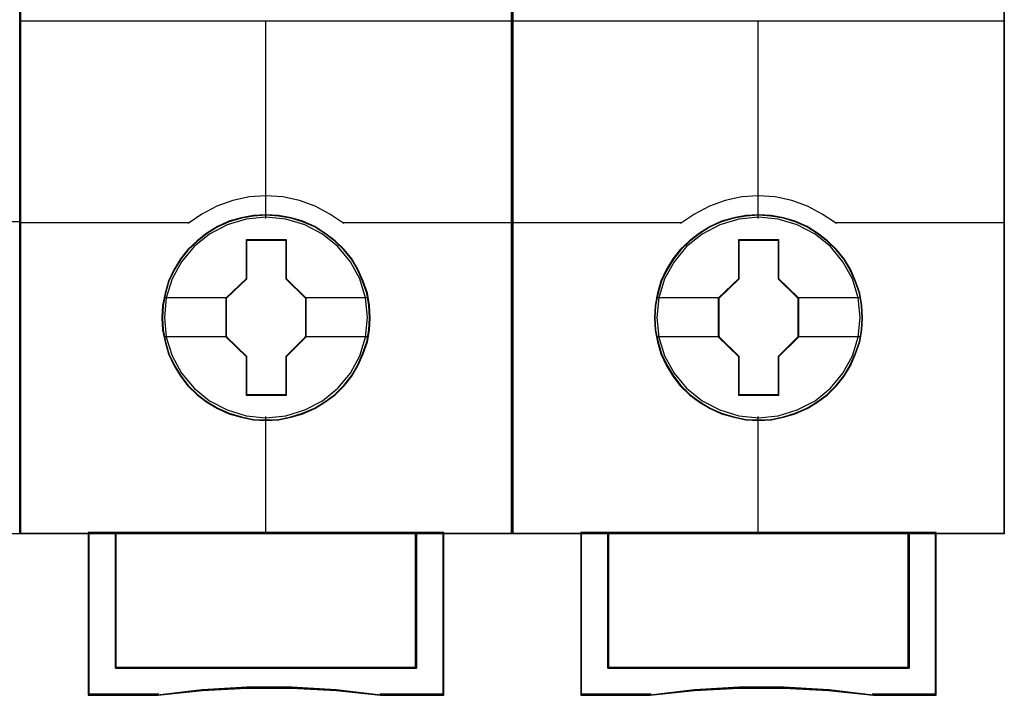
# Model space of a CAD drawing. Header units: millimetres. Extents: x -1290 to 1795, y -4192 to -1311.
# Tile 891 of 1056: x 1442.83 to 1450.02, y -2264.61 to -2259.67. Entities that reach past the tile are written whole.
import ezdxf

# ---------------------------------------------------------------- set-up
doc = ezdxf.new("R2010")
doc.units = ezdxf.units.MM
doc.layers.add('45', color=7, linetype='Continuous')
doc.layers.add('Aparatura', color=7, linetype='Continuous', lineweight=13)

# ---------------------------------------------------------------- blocks, each defined once
blk = doc.blocks.new('*U276')
at = {"layer": '45', "color": 7}
blk.add_lwpolyline([(540.381716, -233.620833), (468.360898, -233.620833), (468.360898, -315.649396), (540.381716, -315.649396), (540.381716, -233.620833)], close=True, dxfattribs=at)
at = {"layer": '45', "color": 139}
blk.add_lwpolyline([(540.381716, -233.620833), (468.360898, -233.620833), (468.360898, -315.649396), (540.381716, -315.649396), (540.381716, -233.620833)], close=True, dxfattribs=at)
blk.add_lwpolyline([(534.16574, -304.248061), (540.381716, -304.248061)], dxfattribs=at)
blk = doc.blocks.new('*U279')
at = {"layer": '45', "color": 7}
for points in [[(135.643266, -383.712671), (117.670287, -383.712671), (117.670287, -465.443183), (135.643266, -465.443183), (135.643266, -383.712671)], [(135.623572, -383.730625), (117.68819, -383.730625), (117.68819, -465.425228), (135.623572, -465.425228), (135.623572, -383.730625)], [(130.454931, -457.559264), (130.432622, -457.107867), (130.360119, -456.65647), (130.203958, -456.221588), (130.025489, -455.808725), (129.791248, -455.412376), (129.506812, -455.065571), (129.177759, -454.74629), (128.809666, -454.465544), (128.435996, -454.223331), (128.000977, -454.036166), (127.571535, -453.909555), (127.114207, -453.826982), (126.656879, -453.799458), (126.199551, -453.826982), (125.753378, -453.909555), (125.301627, -454.036166), (124.888917, -454.223331), (124.498515, -454.465544), (124.135999, -454.74629), (123.801369, -455.065571), (123.533665, -455.412376), (123.28827, -455.808725), (123.093069, -456.221588), (122.970371, -456.65647), (122.881136, -457.107867), (122.85325, -457.559264), (122.881136, -458.010661), (122.970371, -458.445544), (123.093069, -458.880426), (123.28827, -459.293289), (123.533665, -459.689638), (123.801369, -460.047452), (124.135999, -460.372238), (124.498515, -460.64748), (124.888917, -460.878683), (125.301627, -461.065848), (125.753378, -461.197964), (126.199551, -461.291546), (126.656879, -461.313566), (127.114207, -461.291546), (127.571535, -461.197964), (128.000977, -461.065848), (128.435996, -460.878683), (128.809666, -460.64748), (129.177759, -460.372238), (129.506812, -460.047452), (129.791248, -459.689638), (130.025489, -459.293289), (130.203958, -458.880426), (130.360119, -458.445544), (130.432622, -458.010661), (130.454931, -457.559264)], [(130.454931, -457.559264), (130.432622, -457.107867), (130.360119, -456.65647), (130.203958, -456.221588), (130.025489, -455.808725), (129.791248, -455.412376), (129.506812, -455.065571), (129.177759, -454.74629), (128.809666, -454.465544), (128.435996, -454.223331), (128.000977, -454.036166), (127.571535, -453.909555), (127.114207, -453.826982), (126.656879, -453.799458), (126.199551, -453.826982), (125.753378, -453.909555), (125.301627, -454.036166), (124.888917, -454.223331), (124.498515, -454.465544), (124.135999, -454.74629), (123.801369, -455.065571), (123.533665, -455.412376), (123.28827, -455.808725), (123.093069, -456.221588), (122.970371, -456.65647), (122.881136, -457.107867), (122.85325, -457.559264), (122.881136, -458.010661), (122.970371, -458.445544), (123.093069, -458.880426), (123.28827, -459.293289), (123.533665, -459.689638), (123.801369, -460.047452), (124.135999, -460.372238), (124.498515, -460.64748), (124.888917, -460.878683), (125.301627, -461.065848), (125.753378, -461.197964), (126.199551, -461.291546), (126.656879, -461.313566), (127.114207, -461.291546), (127.571535, -461.197964), (128.000977, -461.065848), (128.435996, -460.878683), (128.809666, -460.64748), (129.177759, -460.372238), (129.506812, -460.047452), (129.791248, -459.689638), (130.025489, -459.293289), (130.203958, -458.880426), (130.360119, -458.445544), (130.432622, -458.010661), (130.454931, -457.559264)], [(130.435237, -457.559251), (130.413039, -457.110011), (130.340894, -456.660772), (130.185506, -456.227967), (130.007919, -455.817077), (129.774837, -455.422623), (129.491808, -455.077475), (129.164382, -454.75972), (128.79811, -454.480315), (128.426288, -454.23926), (127.99342, -454.05299), (127.566102, -453.926983), (127.111036, -453.844805), (126.65597, -453.817413), (126.200904, -453.844805), (125.756938, -453.926983), (125.307421, -454.05299), (124.896752, -454.23926), (124.508281, -454.480315), (124.147558, -454.75972), (123.814583, -455.077475), (123.548203, -455.422623), (123.304021, -455.817077), (123.109786, -456.227967), (122.987695, -456.660772), (122.898902, -457.110011), (122.871154, -457.559251), (122.898902, -458.008491), (122.987695, -458.441295), (123.109786, -458.874099), (123.304021, -459.284989), (123.548203, -459.679444), (123.814583, -460.035548), (124.147558, -460.358782), (124.508281, -460.632708), (124.896752, -460.862807), (125.307421, -461.049077), (125.756938, -461.180562), (126.200904, -461.273697), (126.65597, -461.295611), (127.111036, -461.273697), (127.566102, -461.180562), (127.99342, -461.049077), (128.426288, -460.862807), (128.79811, -460.632708), (129.164382, -460.358782), (129.491808, -460.035548), (129.774837, -459.679444), (130.007919, -459.284989), (130.185506, -458.874099), (130.340894, -458.441295), (130.413039, -458.008491), (130.435237, -457.559251)], [(125.942623, -454.702587), (127.387799, -454.702587), (127.387799, -456.130993), (128.113198, -456.836923), (128.113198, -458.265328), (127.387799, -458.982288), (127.387799, -460.399664), (125.942623, -460.399664), (125.942623, -458.982288), (125.200354, -458.265328), (125.200354, -456.836923), (125.942623, -456.130993), (125.942623, -454.702587)], [(125.942623, -454.702587), (127.387799, -454.702587), (127.387799, -454.702587), (127.387799, -456.130993), (127.387799, -456.130993), (128.113198, -456.836923), (128.113198, -456.836923), (128.113198, -458.265328), (128.113198, -458.265328), (127.387799, -458.982288), (127.387799, -458.982288), (127.387799, -460.399664), (127.387799, -460.399664), (125.942623, -460.399664), (125.942623, -460.399664), (125.942623, -458.982288), (125.942623, -458.982288), (125.200354, -458.265328), (125.200354, -458.265328), (125.200354, -456.836923), (125.200354, -456.836923), (125.942623, -456.130993), (125.942623, -456.130993), (125.942623, -454.702587), (125.942623, -454.702587)], [(125.950946, -454.720542), (127.377468, -454.720542), (127.377468, -456.139944), (128.093504, -456.841424), (128.093504, -458.260826), (127.377468, -458.973267), (127.377468, -460.381709), (125.950946, -460.381709), (125.950946, -458.973267), (125.218257, -458.260826), (125.218257, -456.841424), (125.950946, -456.139944), (125.950946, -454.720542)], [(132.154872, -465.405478), (132.154872, -470.356083), (121.15689, -470.356083), (121.15689, -465.405478), (120.160616, -465.405478), (120.160616, -471.353922), (122.704177, -471.353922), (124.323819, -471.177509), (125.954593, -471.089302), (127.585366, -471.089302), (129.21614, -471.177509), (130.841347, -471.353922), (133.151146, -471.353922), (133.151146, -465.405478), (132.154872, -465.405478)], [(126.650312, -465.405478), (121.154241, -465.405478), (121.154241, -470.362814), (132.157521, -470.362814), (132.157521, -465.405478), (126.650312, -465.405478)], [(132.157521, -470.362814), (132.157521, -465.405478), (126.650312, -465.405478), (121.154241, -465.405478), (121.154241, -470.362814), (132.157521, -470.362814)]]:
    blk.add_lwpolyline(points, close=True, dxfattribs=at)
at = {"layer": '45', "color": 139}
for points in [[(135.643266, -383.712671), (117.670287, -383.712671), (117.670287, -465.443183), (135.643266, -465.443183), (135.643266, -383.712671)], [(130.365415, -457.548373), (130.292898, -456.827196), (130.086503, -456.144555), (129.740651, -455.511461), (129.283235, -454.955439), (128.719832, -454.504015), (128.072756, -454.162695), (127.375475, -453.953499), (126.650303, -453.887437), (125.930709, -453.953499), (125.239006, -454.162695), (124.59193, -454.504015), (124.028527, -454.955439), (123.571111, -455.511461), (123.225259, -456.144555), (123.013286, -456.827196), (122.946347, -457.548373), (123.013286, -458.264044), (123.225259, -458.95219), (123.571111, -459.579779), (124.028527, -460.135801), (124.59193, -460.59273), (125.239006, -460.928545), (125.930709, -461.143247), (126.650303, -461.214814), (127.375475, -461.143247), (128.072756, -460.928545), (128.719832, -460.59273), (129.283235, -460.135801), (129.740651, -459.579779), (130.086503, -458.95219), (130.292898, -458.264044), (130.365415, -457.548373)]]:
    blk.add_lwpolyline(points, close=True, dxfattribs=at)
for points in [[(117.670287, -446.707289), (135.643266, -446.707289)], [(126.630817, -446.707289), (126.630817, -453.930528)], [(129.500693, -454.122645), (128.986664, -453.770028), (128.450287, -453.479972), (127.874799, -453.275226), (127.265788, -453.144416), (126.651189, -453.104605), (126.047765, -453.144416), (125.438753, -453.275226), (124.863265, -453.479972), (124.315713, -453.770028), (123.81286, -454.122645)], [(117.670287, -454.08494), (123.850456, -454.08494)], [(129.461306, -454.08494), (135.643266, -454.08494)], [(126.630817, -461.171722), (126.630817, -465.443183)], [(120.160616, -465.405478), (120.160616, -471.353922)], [(121.154241, -465.405478), (121.154241, -470.362814)], [(132.119924, -470.362814), (132.119924, -465.405478)], [(133.111759, -465.405478), (133.111759, -471.353922)], [(121.154241, -470.323313), (132.157521, -470.323313)], [(130.8488, -471.353922), (129.220769, -471.152828), (127.587162, -471.052281), (125.953556, -471.052281), (124.319949, -471.152828), (122.697493, -471.353922)], [(122.73509, -471.316217), (120.160616, -471.316217)], [(133.151146, -471.316217), (130.809413, -471.316217)]]:
    blk.add_lwpolyline(points, dxfattribs=at)
at = {"layer": '45', "color": 7}
for points in [[(122.924863, -456.823056), (125.237951, -456.823056)], [(128.073811, -456.823056), (130.381528, -456.823056)], [(122.924863, -458.24149), (125.237951, -458.24149)], [(128.073811, -458.24149), (130.381528, -458.24149)]]:
    blk.add_lwpolyline(points, dxfattribs=at)
at = {"layer": '45', "color": 59}
for points in [[(132.154872, -465.405478), (132.154872, -470.356083), (121.15689, -470.356083), (121.15689, -465.405478), (120.160616, -465.405478), (120.160616, -471.353922), (122.704177, -471.353922), (124.323819, -471.177509), (125.954593, -471.089302), (127.585366, -471.089302), (129.21614, -471.177509), (130.841347, -471.353922), (133.151146, -471.353922), (133.151146, -465.405478), (132.154872, -465.405478)], [(132.139852, -465.423433), (132.139852, -470.344152), (121.1737, -470.344152), (121.1737, -465.423433), (120.180309, -465.423433), (120.180309, -471.335967), (122.716509, -471.335967), (124.331464, -471.160619), (125.957517, -471.072945), (127.583571, -471.072945), (129.209625, -471.160619), (130.830129, -471.335967), (133.133243, -471.335967), (133.133243, -465.423433), (132.139852, -465.423433)], [(126.650312, -465.405478), (121.154241, -465.405478), (121.154241, -470.362814), (132.157521, -470.362814), (132.157521, -465.405478), (126.650312, -465.405478)], [(132.157521, -470.362814), (132.157521, -465.405478), (126.650312, -465.405478), (121.154241, -465.405478), (121.154241, -470.362814), (132.157521, -470.362814)], [(126.650331, -465.423433), (121.172144, -465.423433), (121.172144, -470.344859), (132.139618, -470.344859), (132.139618, -465.423433), (126.650331, -465.423433)]]:
    blk.add_lwpolyline(points, close=True, dxfattribs=at)
at = {"layer": '45', "color": 140}
blk.add_lwpolyline([(132.139618, -470.344859), (132.139618, -465.423433), (126.650331, -465.423433), (121.172144, -465.423433), (121.172144, -470.344859), (132.139618, -470.344859)], close=True, dxfattribs=at)
blk = doc.blocks.new('*U280')
at = {"layer": '45', "color": 7}
for points in [[(153.628777, -383.712671), (135.655798, -383.712671), (135.655798, -465.443183), (153.628777, -465.443183), (153.628777, -383.712671)], [(148.440442, -457.559264), (148.418133, -457.107867), (148.34563, -456.65647), (148.189469, -456.221588), (148.011, -455.808725), (147.776759, -455.412376), (147.492323, -455.065571), (147.16327, -454.74629), (146.795177, -454.465544), (146.421507, -454.223331), (145.986488, -454.036166), (145.557046, -453.909555), (145.099718, -453.826982), (144.64239, -453.799458), (144.185062, -453.826982), (143.738889, -453.909555), (143.287138, -454.036166), (142.874428, -454.223331), (142.484026, -454.465544), (142.12151, -454.74629), (141.78688, -455.065571), (141.519176, -455.412376), (141.273781, -455.808725), (141.07858, -456.221588), (140.955882, -456.65647), (140.866647, -457.107867), (140.838762, -457.559264), (140.866647, -458.010661), (140.955882, -458.445544), (141.07858, -458.880426), (141.273781, -459.293289), (141.519176, -459.689638), (141.78688, -460.047452), (142.12151, -460.372238), (142.484026, -460.64748), (142.874428, -460.878683), (143.287138, -461.065848), (143.738889, -461.197964), (144.185062, -461.291546), (144.64239, -461.313566), (145.099718, -461.291546), (145.557046, -461.197964), (145.986488, -461.065848), (146.421507, -460.878683), (146.795177, -460.64748), (147.16327, -460.372238), (147.492323, -460.047452), (147.776759, -459.689638), (148.011, -459.293289), (148.189469, -458.880426), (148.34563, -458.445544), (148.418133, -458.010661), (148.440442, -457.559264)], [(148.440442, -457.559264), (148.418133, -457.107867), (148.34563, -456.65647), (148.189469, -456.221588), (148.011, -455.808725), (147.776759, -455.412376), (147.492323, -455.065571), (147.16327, -454.74629), (146.795177, -454.465544), (146.421507, -454.223331), (145.986488, -454.036166), (145.557046, -453.909555), (145.099718, -453.826982), (144.64239, -453.799458), (144.185062, -453.826982), (143.738889, -453.909555), (143.287138, -454.036166), (142.874428, -454.223331), (142.484026, -454.465544), (142.12151, -454.74629), (141.78688, -455.065571), (141.519176, -455.412376), (141.273781, -455.808725), (141.07858, -456.221588), (140.955882, -456.65647), (140.866647, -457.107867), (140.838762, -457.559264), (140.866647, -458.010661), (140.955882, -458.445544), (141.07858, -458.880426), (141.273781, -459.293289), (141.519176, -459.689638), (141.78688, -460.047452), (142.12151, -460.372238), (142.484026, -460.64748), (142.874428, -460.878683), (143.287138, -461.065848), (143.738889, -461.197964), (144.185062, -461.291546), (144.64239, -461.313566), (145.099718, -461.291546), (145.557046, -461.197964), (145.986488, -461.065848), (146.421507, -460.878683), (146.795177, -460.64748), (147.16327, -460.372238), (147.492323, -460.047452), (147.776759, -459.689638), (148.011, -459.293289), (148.189469, -458.880426), (148.34563, -458.445544), (148.418133, -458.010661), (148.440442, -457.559264)], [(148.422539, -457.559251), (148.400335, -457.110011), (148.328173, -456.660772), (148.172748, -456.227967), (147.99512, -455.817077), (147.761982, -455.422623), (147.478886, -455.077475), (147.151383, -454.75972), (146.785024, -454.480315), (146.413114, -454.23926), (145.980144, -454.05299), (145.552724, -453.926983), (145.097551, -453.844805), (144.642377, -453.817413), (144.187203, -453.844805), (143.743132, -453.926983), (143.293509, -454.05299), (142.882742, -454.23926), (142.49418, -454.480315), (142.133371, -454.75972), (141.800317, -455.077475), (141.533874, -455.422623), (141.289635, -455.817077), (141.095353, -456.227967), (140.973234, -456.660772), (140.884419, -457.110011), (140.856665, -457.559251), (140.884419, -458.008491), (140.973234, -458.441295), (141.095353, -458.874099), (141.289635, -459.284989), (141.533874, -459.679444), (141.800317, -460.035548), (142.133371, -460.358782), (142.49418, -460.632708), (142.882742, -460.862807), (143.293509, -461.049077), (143.743132, -461.180562), (144.187203, -461.273697), (144.642377, -461.295611), (145.097551, -461.273697), (145.552724, -461.180562), (145.980144, -461.049077), (146.413114, -460.862807), (146.785024, -460.632708), (147.151383, -460.358782), (147.478886, -460.035548), (147.761982, -459.679444), (147.99512, -459.284989), (148.172748, -458.874099), (148.328173, -458.441295), (148.400335, -458.008491), (148.422539, -457.559251)], [(143.928134, -454.702587), (145.37331, -454.702587), (145.37331, -456.130993), (146.098709, -456.836923), (146.098709, -458.265328), (145.37331, -458.982288), (145.37331, -460.399664), (143.928134, -460.399664), (143.928134, -458.982288), (143.185865, -458.265328), (143.185865, -456.836923), (143.928134, -456.130993), (143.928134, -454.702587)], [(143.928134, -454.702587), (145.37331, -454.702587), (145.37331, -454.702587), (145.37331, -456.130993), (145.37331, -456.130993), (146.098709, -456.836923), (146.098709, -456.836923), (146.098709, -458.265328), (146.098709, -458.265328), (145.37331, -458.982288), (145.37331, -458.982288), (145.37331, -460.399664), (145.37331, -460.399664), (143.928134, -460.399664), (143.928134, -460.399664), (143.928134, -458.982288), (143.928134, -458.982288), (143.185865, -458.265328), (143.185865, -458.265328), (143.185865, -456.836923), (143.185865, -456.836923), (143.928134, -456.130993), (143.928134, -456.130993), (143.928134, -454.702587), (143.928134, -454.702587)], [(143.936913, -454.720542), (145.364324, -454.720542), (145.364324, -456.139944), (146.080806, -456.841424), (146.080806, -458.260826), (145.364324, -458.973267), (145.364324, -460.381709), (143.936913, -460.381709), (143.936913, -458.973267), (143.203769, -458.260826), (143.203769, -456.841424), (143.936913, -456.139944), (143.936913, -454.720542)], [(150.14052, -465.405478), (150.14052, -470.356083), (139.144054, -470.356083), (139.144054, -465.405478), (138.147917, -465.405478), (138.147917, -471.353922), (140.691128, -471.353922), (142.310547, -471.177509), (143.941096, -471.089302), (145.571644, -471.089302), (147.202193, -471.177509), (148.827177, -471.353922), (151.136657, -471.353922), (151.136657, -465.405478), (150.14052, -465.405478)], [(144.637614, -465.405478), (139.141542, -465.405478), (139.141542, -470.362814), (150.144822, -470.362814), (150.144822, -465.405478), (144.637614, -465.405478)], [(150.144822, -470.362814), (150.144822, -465.405478), (144.637614, -465.405478), (139.141542, -465.405478), (139.141542, -470.362814), (150.144822, -470.362814)]]:
    blk.add_lwpolyline(points, close=True, dxfattribs=at)
at = {"layer": '45', "color": 139}
for points in [[(153.628777, -383.712671), (135.655798, -383.712671), (135.655798, -465.443183), (153.628777, -465.443183), (153.628777, -383.712671)], [(148.352716, -457.548373), (148.280199, -456.827196), (148.073804, -456.144555), (147.727953, -455.511461), (147.270536, -454.955439), (146.707134, -454.504015), (146.060057, -454.162695), (145.362776, -453.953499), (144.637604, -453.887437), (143.91801, -453.953499), (143.226308, -454.162695), (142.579231, -454.504015), (142.015828, -454.955439), (141.558412, -455.511461), (141.212561, -456.144555), (141.000587, -456.827196), (140.933648, -457.548373), (141.000587, -458.264044), (141.212561, -458.95219), (141.558412, -459.579779), (142.015828, -460.135801), (142.579231, -460.59273), (143.226308, -460.928545), (143.91801, -461.143247), (144.637604, -461.214814), (145.362776, -461.143247), (146.060057, -460.928545), (146.707134, -460.59273), (147.270536, -460.135801), (147.727953, -459.579779), (148.073804, -458.95219), (148.280199, -458.264044), (148.352716, -457.548373)]]:
    blk.add_lwpolyline(points, close=True, dxfattribs=at)
at = {"layer": '45', "color": 59}
for points in [[(153.610873, -383.730625), (135.673701, -383.730625), (135.673701, -465.425228), (153.610873, -465.425228), (153.610873, -383.730625)], [(150.14052, -465.405478), (150.14052, -470.356083), (139.144054, -470.356083), (139.144054, -465.405478), (138.147917, -465.405478), (138.147917, -471.353922), (140.691128, -471.353922), (142.310547, -471.177509), (143.941096, -471.089302), (145.571644, -471.089302), (147.202193, -471.177509), (148.827177, -471.353922), (151.136657, -471.353922), (151.136657, -465.405478), (150.14052, -465.405478)], [(150.125363, -465.423433), (150.125363, -470.344152), (139.159212, -470.344152), (139.159212, -465.423433), (138.16582, -465.423433), (138.16582, -471.335967), (140.70202, -471.335967), (142.316975, -471.160619), (143.943029, -471.072945), (145.569082, -471.072945), (147.195136, -471.160619), (148.81564, -471.335967), (151.118754, -471.335967), (151.118754, -465.423433), (150.125363, -465.423433)], [(144.637614, -465.405478), (139.141542, -465.405478), (139.141542, -470.362814), (150.144822, -470.362814), (150.144822, -465.405478), (144.637614, -465.405478)], [(150.144822, -470.362814), (150.144822, -465.405478), (144.637614, -465.405478), (139.141542, -465.405478), (139.141542, -470.362814), (150.144822, -470.362814)], [(144.636738, -465.423433), (139.159445, -465.423433), (139.159445, -470.344859), (150.125129, -470.344859), (150.125129, -465.423433), (144.636738, -465.423433)]]:
    blk.add_lwpolyline(points, close=True, dxfattribs=at)
at = {"layer": '45', "color": 139}
for points in [[(135.655798, -446.707289), (153.628777, -446.707289)], [(144.618118, -446.707289), (144.618118, -453.930528)], [(147.486204, -454.122645), (146.972175, -453.770028), (146.435798, -453.479972), (145.86031, -453.275226), (145.251299, -453.144416), (144.6367, -453.104605), (144.033276, -453.144416), (143.424264, -453.275226), (142.848776, -453.479972), (142.301224, -453.770028), (141.798371, -454.122645)], [(135.655798, -454.08494), (141.837758, -454.08494)], [(147.446817, -454.08494), (153.628777, -454.08494)], [(144.618118, -461.171722), (144.618118, -465.443183)], [(138.147917, -465.405478), (138.147917, -471.353922)], [(139.141542, -465.405478), (139.141542, -470.362814)], [(150.105435, -470.362814), (150.105435, -465.405478)], [(151.099061, -465.405478), (151.099061, -471.353922)], [(139.141542, -470.323313), (150.144822, -470.323313)], [(148.834311, -471.353922), (147.20628, -471.152828), (145.572673, -471.052281), (143.939067, -471.052281), (142.30546, -471.152828), (140.683004, -471.353922)], [(140.722391, -471.316217), (138.147917, -471.316217)], [(151.136657, -471.316217), (148.796715, -471.316217)]]:
    blk.add_lwpolyline(points, dxfattribs=at)
at = {"layer": '45', "color": 7}
for points in [[(140.910374, -456.823056), (143.225252, -456.823056)], [(146.061112, -456.823056), (148.368829, -456.823056)], [(140.910374, -458.24149), (143.225252, -458.24149)], [(146.061112, -458.24149), (148.368829, -458.24149)]]:
    blk.add_lwpolyline(points, dxfattribs=at)
at = {"layer": '45', "color": 140}
blk.add_lwpolyline([(150.125129, -470.344859), (150.125129, -465.423433), (144.636738, -465.423433), (139.159445, -465.423433), (139.159445, -470.344859), (150.125129, -470.344859)], close=True, dxfattribs=at)

msp = doc.modelspace()

# ---------------------------------------------------------------- block references
at = {"layer": 'Aparatura', "color": 7, "lineweight": 13, "xscale": 0.2, "yscale": 0.2, "zscale": 0.2}
for name, p in [('*U276', (1334.7531, -2200.2994)), ('*U279', (1419.2954, -2170.3407)), ('*U280', (1419.2954, -2170.3407))]:
    msp.add_blockref(name, p, dxfattribs=at)

doc.saveas('drawing.dxf')
